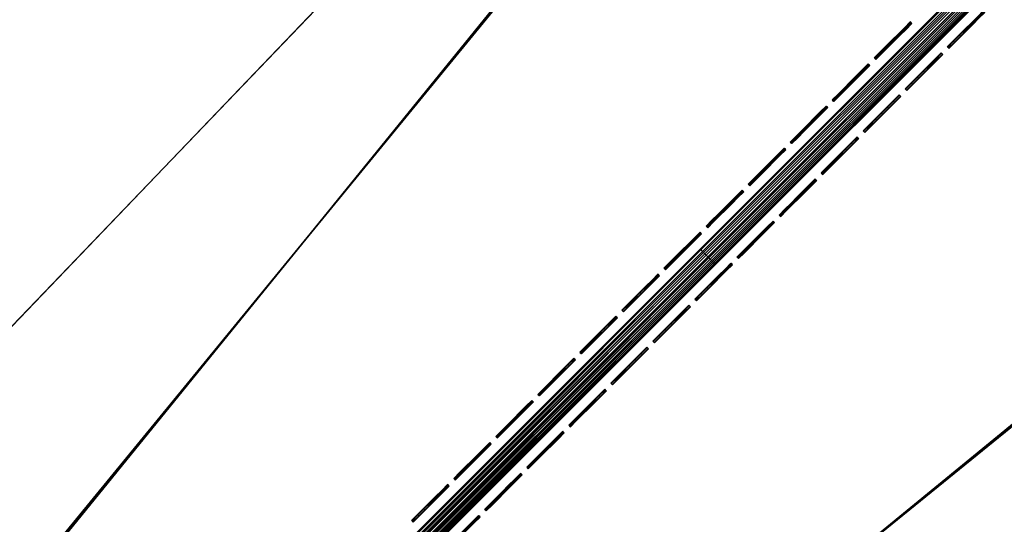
# Model space of a CAD drawing. Header units: inches. Extents: x 0 to 63.6, y -63.6 to 0.
# Tile 405 of 475: x 36 to 40.5, y -25.7 to -23.4. Entities that reach past the tile are written whole.
import ezdxf

# ---------------------------------------------------------------- set-up
doc = ezdxf.new("R2010")
doc.units = ezdxf.units.IN
doc.header["$LTSCALE"] = 0.03937
doc.header["$MEASUREMENT"] = 0
for name, color, linetype in [('A-FURN-3-ST', 151, 'Continuous'), ('A-FURN-3-ST-SEAM', 250, 'Continuous'), ('A-FURN-3-STITCH', 15, 'Continuous')]:
    doc.layers.add(name, color=color, linetype=linetype)

msp = doc.modelspace()

# ---------------------------------------------------------------- meshes
at = {"layer": 'A-FURN-3-ST'}
mesh = msp.add_polyface(dxfattribs=at)
corners = [(13.9787, -25.6395, 5), (13.9126, -25.8191, 5.0381), (12.3211, -25.0702, 5), (12.2629, -25.2525, 5.0381), (12.4992, -25.6536, 5.5), (12.1805, -25.5102, 5.3087), (13.8192, -26.0731, 5.3087), (13.8566, -25.9714, 5.1464), (12.2135, -25.407, 5.1464), (14.1775, -26.2475, 16.9), (12.4992, -25.6536, 16.9), (15.73, -25.9885, 17.9625), (15.8397, -25.7258, 18), (14.0856, -25.3429, 17.9625), (14.1839, -25.0757, 18), (12.4149, -24.7692, 17.9625), (12.5015, -24.498, 18), (12.3342, -25.0219, 17.8526), (13.9941, -25.5919, 17.8526), (15.6277, -26.2333, 17.8526), (12.2649, -25.2389, 17.6778), (13.9154, -25.8057, 17.6778), (12.1782, -25.5101, 17.1847), (13.8171, -26.0729, 17.1847), (13.8551, -25.9698, 17.45), (12.2117, -25.4054, 17.45), (25.0468, -31.0664, 18), (37.515, -13.6013, 18), (23.6135, -30.0129, 18), (35.7144, -12.3007, 18), (22.136, -29.0223, 18), (33.8688, -11.0648, 18), (31.9805, -9.8953, 18), (20.6169, -28.0967, 18), (30.0518, -8.7935, 18), (19.0593, -27.2377, 18), (28.0852, -7.761, 18), (17.4659, -26.4469, 18), (26.0832, -6.7989, 18), (24.0483, -5.9085, 18), (21.9831, -5.0909, 18), (19.8901, -4.3472, 18), (17.772, -3.6783, 18), (10.7957, -23.9936, 18), (15.6316, -3.085, 18), (29.9607, -7.4937, 5.5), (30.5611, -7.8617, 5.3087), (28.561, -6.8115, 5.3087), (28.3538, -7.2244, 5), (28.4396, -7.0534, 5.0381), (30.4312, -8.0991, 5.0381), (30.3394, -8.2669, 5), (30.5091, -7.9568, 5.1464), (28.5124, -6.9084, 5.1464), (30.1884, -8.5438, 17.9625), (28.2129, -7.5065, 17.9625), (30.5088, -7.9577, 17.45), (28.5122, -6.9094, 17.45), (28.4339, -7.0657, 17.6778), (30.425, -8.1111, 17.6778), (28.3318, -7.2693, 17.8526), (30.3157, -8.311, 17.8526), (37.8745, -13.121, 5), (24.6816, -31.5424, 5), (23.2694, -30.5044, 5), (36.0566, -11.8078, 5), (21.8136, -29.5284, 5), (34.1932, -10.5601, 5), (32.2866, -9.3793, 5), (20.3169, -28.6163, 5), (18.7822, -27.7699, 5), (17.2123, -26.9907, 5), (26.3325, -6.2531, 5), (15.6101, -26.2801, 5), (24.2779, -5.3542, 5), (22.1927, -4.5288, 5), (20.0796, -3.7779, 5), (17.9411, -3.1026, 5), (10.6404, -24.5731, 5), (15.7799, -2.5037, 5)]
mesh.append_faces([[corners[k] for k in face] for face in [(0, 1, 2), (2, 1, 3), (4, 5, 6), (7, 6, 5, 8), (1, 7, 8, 3), (4, 9, 10), (11, 12, 13), (13, 12, 14), (13, 14, 15), (15, 14, 16), (15, 17, 18, 13), (13, 18, 19, 11), (17, 20, 21, 18), (22, 10, 23), (24, 21, 20, 25), (23, 24, 25, 22), (26, 27, 28), (28, 29, 30), (30, 31, 32), (30, 32, 33), (33, 32, 34), (33, 34, 35), (35, 34, 36), (35, 36, 37), (37, 36, 38), (37, 38, 12), (12, 38, 39), (12, 39, 40), (12, 40, 14), (14, 40, 41), (14, 41, 16), (16, 41, 42), (16, 42, 43), (43, 42, 44), (45, 46, 47), (48, 49, 50), (48, 50, 51), (52, 50, 49, 53), (34, 54, 36), (36, 54, 55), (56, 57, 58, 59), (59, 58, 60, 61), (61, 60, 55, 54), (62, 63, 64), (65, 64, 66), (67, 66, 68), (68, 66, 69), (68, 69, 51), (51, 69, 70), (51, 70, 48), (48, 70, 71), (48, 71, 72), (72, 71, 73), (72, 73, 74), (74, 73, 75), (75, 73, 0), (75, 0, 76), (76, 0, 2), (76, 2, 77), (77, 2, 78), (77, 78, 79)]])
mesh = msp.add_polyface(dxfattribs=at)
corners = [(47.2494, -22.6677, 18), (45.7647, -21.0157, 18), (30.2851, -35.8696, 18), (29.0547, -34.5849, 18), (44.2222, -19.4174, 18), (42.6239, -17.875, 18), (27.77, -33.3546, 18), (40.9719, -16.3902, 18), (26.4332, -32.181, 18), (39.2682, -14.9651, 18), (25.0468, -31.0664, 18), (37.515, -13.6013, 18), (23.6135, -30.0129, 18), (35.7144, -12.3007, 18), (22.136, -29.0223, 18), (33.8688, -11.0648, 18), (42.5956, -16.3574, 5.5), (41.6674, -15.5877, 5.3087), (40.9281, -14.9068, 5.5), (39.9347, -14.1383, 5.3087), (39.2112, -13.515, 5.5), (38.1515, -12.7513, 5.3087), (37.447, -12.1836, 5.5), (41.5964, -15.6696, 5.1464), (39.8666, -14.2227, 5.1464), (38.0865, -12.8381, 5.1464), (36.0566, -11.8078, 5), (37.9893, -12.9679, 5.0381), (37.8745, -13.121, 5), (39.7648, -14.3489, 5.0381), (39.6447, -14.4979, 5), (41.4902, -15.7922, 5.0381), (41.3648, -15.9368, 5), (42.5956, -16.3574, 16.9), (40.9281, -14.9068, 16.9), (39.2112, -13.515, 16.9), (37.447, -12.1836, 16.9), (42.8179, -17.6666, 17.9625), (41.1584, -16.1751, 17.9625), (39.4469, -14.7434, 17.9625), (37.6857, -13.3735, 17.9625), (41.6678, -15.5873, 17.1847), (39.9351, -14.1379, 17.1847), (39.8661, -14.2234, 17.45), (41.5959, -15.6704, 17.45), (39.7564, -14.3596, 17.6778), (41.4814, -15.8025, 17.6778), (39.6134, -14.5369, 17.8526), (41.3322, -15.9746, 17.8526), (38.1519, -12.7509, 17.1847), (38.0861, -12.8389, 17.45), (37.9813, -12.9788, 17.6778), (37.8447, -13.1611, 17.8526), (36.0283, -11.8491, 17.8526), (35.8769, -12.0669, 17.9625), (49.1417, -23.9949, 5), (28.6305, -35.0091, 5), (47.7028, -22.2748, 5), (46.2038, -20.6068, 5), (44.6464, -18.9932, 5), (43.0328, -17.4358, 5), (27.3646, -33.7969, 5), (26.0475, -32.6406, 5), (24.6816, -31.5424, 5), (23.2694, -30.5044, 5), (21.8136, -29.5284, 5), (34.1932, -10.5601, 5)]
mesh.append_faces([[corners[k] for k in face] for face in [(0, 1, 2), (3, 1, 4), (3, 4, 5), (3, 5, 6), (6, 5, 7), (6, 7, 8), (8, 7, 9), (8, 9, 10), (10, 9, 11), (12, 11, 13), (14, 13, 15), (16, 17, 18), (18, 17, 19), (18, 19, 20), (20, 19, 21), (20, 21, 22), (17, 23, 24, 19), (19, 24, 25, 21), (26, 27, 28), (28, 27, 29), (28, 29, 30), (30, 29, 31), (30, 31, 32), (23, 31, 29, 24), (24, 29, 27, 25), (33, 18, 34), (34, 18, 20), (34, 20, 35), (35, 20, 22), (35, 22, 36), (7, 37, 38), (7, 38, 9), (9, 38, 39), (9, 39, 11), (11, 39, 40), (11, 40, 13), (33, 34, 41), (41, 34, 42), (41, 42, 43, 44), (44, 43, 45, 46), (46, 45, 47, 48), (48, 47, 39, 38), (34, 35, 42), (42, 35, 49), (42, 49, 50, 43), (43, 50, 51, 45), (45, 51, 52, 47), (47, 52, 40, 39), (35, 36, 49), (52, 53, 54, 40), (55, 56, 57), (57, 56, 58), (58, 56, 59), (59, 56, 60), (60, 61, 32), (32, 61, 62), (32, 62, 30), (30, 62, 63), (30, 63, 28), (28, 64, 26), (26, 65, 66)]])
mesh = msp.add_polyface(dxfattribs=at)
corners = [(34.1112, -41.826, 5), (33.95, -41.9291, 5.0381), (33.1353, -40.3702, 5), (32.9787, -40.4802, 5.0381), (32.0972, -38.9581, 5), (31.9455, -39.0747, 5.0381), (30.999, -37.5921, 5), (30.8525, -37.7152, 5.0381), (29.8427, -36.275, 5), (30.101, -37.3129, 5.5), (30.6453, -37.8893, 5.3087), (31.243, -38.6788, 5.5), (31.731, -39.2396, 5.3087), (32.323, -40.0941, 5.5), (32.7572, -40.6357, 5.3087), (33.339, -41.5562, 5.5), (33.7221, -42.0749, 5.3087), (33.8134, -42.0165, 5.1464), (32.8459, -40.5734, 5.1464), (31.8169, -39.1736, 5.1464), (30.7283, -37.8196, 5.1464), (34.2889, -43.062, 16.9), (33.339, -41.5562, 16.9), (32.323, -40.0941, 16.9), (31.243, -38.6788, 16.9), (30.101, -37.3129, 16.9), (34.3774, -41.657, 17.9625), (34.6173, -41.5036, 18), (33.3937, -40.1897, 17.9625), (33.6267, -40.0261, 18), (32.3475, -38.7663, 17.9625), (32.5732, -38.5928, 18), (31.2406, -37.3896, 17.9625), (31.4586, -37.2064, 18), (30.0752, -36.062, 17.9625), (30.2851, -35.8696, 18), (29.8797, -36.2413, 17.8526), (31.0375, -37.5603, 17.8526), (32.1372, -38.9281, 17.8526), (33.1766, -40.3422, 17.8526), (34.1539, -41.7999, 17.8526), (29.7118, -36.3953, 17.6778), (30.8631, -37.7068, 17.6778), (31.9566, -39.0669, 17.6778), (32.9902, -40.4731, 17.6778), (33.962, -41.9227, 17.6778), (30.6451, -37.89, 17.1847), (31.7309, -39.2405, 17.1847), (32.7572, -40.6367, 17.1847), (33.7221, -42.076, 17.1847), (33.8147, -42.0168, 17.45), (32.8471, -40.5736, 17.45), (31.818, -39.1735, 17.45), (30.7293, -37.8193, 17.45), (56.8407, -37.5564, 18), (45.7647, -21.0157, 18), (29.0547, -34.5849, 18), (58.2854, -39.3617, 5), (57.3865, -37.3071, 5), (56.4152, -35.2858, 5), (28.6305, -35.0091, 5), (43.0328, -17.4358, 5), (27.3646, -33.7969, 5)]
mesh.append_faces([[corners[k] for k in face] for face in [(0, 1, 2), (2, 1, 3), (2, 3, 4), (4, 3, 5), (4, 5, 6), (6, 5, 7), (6, 7, 8), (9, 10, 11), (11, 10, 12), (11, 12, 13), (13, 12, 14), (13, 14, 15), (15, 14, 16), (17, 16, 14, 18), (18, 14, 12, 19), (19, 12, 10, 20), (1, 17, 18, 3), (3, 18, 19, 5), (5, 19, 20, 7), (15, 21, 22), (15, 22, 13), (13, 22, 23), (13, 23, 11), (11, 23, 24), (11, 24, 9), (9, 24, 25), (26, 27, 28), (28, 27, 29), (28, 29, 30), (30, 29, 31), (30, 31, 32), (32, 31, 33), (32, 33, 34), (34, 33, 35), (34, 36, 37, 32), (32, 37, 38, 30), (30, 38, 39, 28), (28, 39, 40, 26), (36, 41, 42, 37), (37, 42, 43, 38), (38, 43, 44, 39), (39, 44, 45, 40), (46, 25, 24), (46, 24, 47), (47, 24, 23), (47, 23, 48), (48, 23, 22), (48, 22, 49), (50, 45, 44, 51), (51, 44, 43, 52), (52, 43, 42, 53), (49, 50, 51, 48), (48, 51, 52, 47), (47, 52, 53, 46), (31, 54, 33), (33, 54, 35), (35, 55, 56), (57, 4, 6), (58, 6, 8), (59, 8, 60), (61, 60, 62)]])
mesh = msp.add_polyface(dxfattribs=at)
corners = [(30.2851, -35.8696, 18), (48.6745, -24.3714, 18), (47.2494, -22.6677, 18), (52.7253, -28.0019, 5.5), (53.468, -29.1964, 5.3087), (52.2111, -27.3193, 5.3087), (51.456, -26.1926, 5.5), (50.8883, -25.4881, 5.3087), (50.1247, -24.4284, 5.5), (49.5013, -23.705, 5.3087), (48.7328, -22.7115, 5.5), (48.0519, -21.9722, 5.3087), (53.3768, -29.2551, 5.1464), (52.1221, -27.3812, 5.1464), (50.8015, -25.5531, 5.1464), (49.4169, -23.773, 5.1464), (47.97, -22.0432, 5.1464), (47.7028, -22.2748, 5), (47.8474, -22.1494, 5.0381), (49.1417, -23.9949, 5), (49.2907, -23.8748, 5.0381), (50.5186, -25.7651, 5), (50.6717, -25.6503, 5.0381), (51.8318, -27.583, 5), (51.9889, -27.4738, 5.0381), (53.0795, -29.4464, 5), (53.2404, -29.3429, 5.0381), (52.7253, -28.0019, 16.9), (51.456, -26.1926, 16.9), (50.1247, -24.4284, 16.9), (48.7328, -22.7115, 16.9), (47.2822, -21.044, 5.5), (52.5748, -29.7708, 18), (51.5727, -27.7627, 17.9625), (51.3389, -27.9252, 18), (50.2661, -25.9539, 17.9625), (50.0383, -26.1246, 18), (48.8962, -24.1927, 17.9625), (47.4645, -22.4812, 17.9625), (45.973, -20.8217, 17.9625), (53.4684, -29.196, 17.1847), (52.2115, -27.319, 17.1847), (52.1212, -27.3816, 17.45), (53.3759, -29.2554, 17.45), (51.9776, -27.4813, 17.6778), (53.2289, -29.35, 17.6778), (51.7906, -27.6113, 17.8526), (53.0373, -29.4732, 17.8526), (50.8887, -25.4877, 17.1847), (50.8007, -25.5535, 17.45), (50.6608, -25.6583, 17.6778), (50.4785, -25.7949, 17.8526), (49.5017, -23.7046, 17.1847), (49.4162, -23.7735, 17.45), (49.2801, -23.8832, 17.6778), (49.1027, -24.0262, 17.8526), (48.0523, -21.9718, 17.1847), (47.9693, -22.0438, 17.45), (47.8371, -22.1582, 17.6778), (47.665, -22.3075, 17.8526), (28.6305, -35.0091, 5)]
mesh.append_faces([[corners[k] for k in face] for face in [(0, 1, 2), (3, 4, 5), (3, 5, 6), (6, 5, 7), (6, 7, 8), (8, 7, 9), (8, 9, 10), (10, 9, 11), (4, 12, 13, 5), (5, 13, 14, 7), (7, 14, 15, 9), (9, 15, 16, 11), (17, 18, 19), (19, 18, 20), (19, 20, 21), (21, 20, 22), (21, 22, 23), (23, 22, 24), (23, 24, 25), (12, 26, 24, 13), (13, 24, 22, 14), (14, 22, 20, 15), (15, 20, 18, 16), (27, 3, 6), (27, 6, 28), (28, 6, 8), (28, 8, 29), (29, 8, 10), (29, 10, 30), (30, 10, 31), (32, 33, 34), (34, 33, 35), (34, 35, 36), (36, 35, 37), (36, 37, 1), (1, 37, 38), (1, 38, 2), (2, 38, 39), (40, 27, 41), (40, 41, 42, 43), (43, 42, 44, 45), (45, 44, 46, 47), (27, 28, 41), (41, 28, 48), (41, 48, 49, 42), (42, 49, 50, 44), (44, 50, 51, 46), (46, 51, 35, 33), (28, 29, 48), (48, 29, 52), (48, 52, 53, 49), (49, 53, 54, 50), (50, 54, 55, 51), (51, 55, 37, 35), (29, 30, 52), (52, 30, 56), (52, 56, 57, 53), (53, 57, 58, 54), (54, 58, 59, 55), (55, 59, 38, 37), (21, 60, 19)]])
mesh = msp.add_polyface(dxfattribs=at)
corners = [(34.6173, -41.5036, 18), (58.5487, -41.6565, 18), (33.6267, -40.0261, 18), (57.7311, -39.5913, 18), (32.5732, -38.5928, 18), (56.8407, -37.5564, 18), (30.2851, -35.8696, 18), (55.8786, -35.5544, 18), (54.8461, -33.5878, 18), (53.7443, -31.6591, 18), (52.5748, -29.7708, 18), (51.3389, -27.9252, 18), (50.0383, -26.1246, 18), (48.6745, -24.3714, 18), (56.1459, -33.6789, 5.5), (55.7779, -33.0785, 5.3087), (55.0716, -31.7474, 5.5), (54.6574, -31.117, 5.3087), (53.931, -29.8543, 5.5), (53.468, -29.1964, 5.3087), (52.7253, -28.0019, 5.5), (55.6828, -33.1305, 5.1464), (54.5642, -31.1723, 5.1464), (53.3768, -29.2551, 5.1464), (53.0795, -29.4464, 5), (51.9889, -27.4738, 5.0381), (53.2404, -29.3429, 5.0381), (54.2603, -31.353, 5), (54.4248, -31.2552, 5.0381), (55.3727, -33.3003, 5), (55.5405, -33.2084, 5.0381), (56.1459, -33.6789, 16.9), (55.0716, -31.7474, 16.9), (53.931, -29.8543, 16.9), (52.7253, -28.0019, 16.9), (56.1331, -35.4267, 17.9625), (55.0959, -33.4512, 17.9625), (53.9891, -31.5137, 17.9625), (52.8142, -29.6168, 17.9625), (51.5727, -27.7627, 17.9625), (56.3703, -35.3078, 17.8526), (55.3286, -33.3239, 17.8526), (55.7784, -33.0781, 17.1847), (54.6579, -31.1166, 17.1847), (54.5633, -31.1726, 17.45), (55.6819, -33.1308, 17.45), (54.413, -31.2619, 17.6778), (55.5285, -33.2146, 17.6778), (54.2172, -31.3782, 17.8526), (53.4684, -29.196, 17.1847), (53.3759, -29.2554, 17.45), (53.2289, -29.35, 17.6778), (53.0373, -29.4732, 17.8526), (51.7906, -27.6113, 17.8526), (59.1108, -41.4469, 5), (33.1353, -40.3702, 5), (58.2854, -39.3617, 5), (32.0972, -38.9581, 5), (30.999, -37.5921, 5), (57.3865, -37.3071, 5), (29.8427, -36.275, 5), (56.4152, -35.2858, 5), (28.6305, -35.0091, 5), (51.8318, -27.583, 5), (50.5186, -25.7651, 5)]
mesh.append_faces([[corners[k] for k in face] for face in [(0, 1, 2), (2, 1, 3), (2, 3, 4), (4, 3, 5), (6, 5, 7), (6, 7, 8), (8, 9, 6), (6, 9, 10), (6, 10, 11), (11, 12, 6), (6, 12, 13), (14, 15, 16), (16, 15, 17), (16, 17, 18), (18, 17, 19), (18, 19, 20), (15, 21, 22, 17), (17, 22, 23, 19), (24, 25, 26), (24, 26, 27), (27, 26, 28), (27, 28, 29), (29, 28, 30), (21, 30, 28, 22), (22, 28, 26, 23), (31, 16, 32), (32, 16, 18), (32, 18, 33), (33, 18, 20), (33, 20, 34), (7, 35, 36), (7, 36, 8), (8, 36, 37), (8, 37, 9), (9, 37, 38), (9, 38, 10), (10, 38, 39), (40, 41, 36, 35), (31, 32, 42), (42, 32, 43), (42, 43, 44, 45), (45, 44, 46, 47), (47, 46, 48, 41), (41, 48, 37, 36), (32, 33, 43), (43, 33, 49), (43, 49, 50, 44), (44, 50, 51, 46), (46, 51, 52, 48), (48, 52, 38, 37), (33, 34, 49), (52, 53, 39, 38), (54, 55, 56), (56, 55, 57), (56, 58, 59), (59, 60, 61), (61, 62, 29), (29, 62, 27), (27, 62, 24), (24, 62, 63), (63, 62, 64)]])
at = {"layer": 'A-FURN-3-ST-SEAM'}
mesh = msp.add_polyface(dxfattribs=at)
corners = [(39.2086, -24.5017, 18), (31.1875, -32.5229, 18), (39.2062, -24.4993, 17.9826), (31.1848, -32.5202, 17.9809), (39.1995, -24.4927, 17.9675), (31.1771, -32.5125, 17.9646), (39.1898, -24.4829, 17.9563), (31.1656, -32.501, 17.9538), (39.178, -24.4711, 17.9505), (31.1521, -32.4875, 17.95), (39.1655, -24.4586, 17.9515), (31.1386, -32.4739, 17.9538), (39.154, -24.4472, 17.9588), (31.1271, -32.4625, 17.9647), (39.1392, -24.4323, 17.9868), (39.1415, -24.4346, 18.0217), (31.1271, -32.4625, 18.0354), (39.1489, -24.442, 18.0362), (31.1386, -32.474, 18.0462), (39.1594, -24.4525, 18.0459), (31.1521, -32.4875, 18.05), (39.1842, -24.4773, 18.0472), (31.1656, -32.501, 18.0462), (39.1953, -24.4885, 18.039), (31.1771, -32.5125, 18.0354), (39.2036, -24.4967, 18.0255), (31.1848, -32.5202, 18.0191), (41.7366, -21.9737, 18), (44.2596, -19.4407, 18.0255), (41.7316, -21.9687, 18.0255), (41.7233, -21.9605, 18.039), (41.7122, -21.9493, 18.0472), (41.6695, -21.9066, 18.0217), (41.6661, -21.9032, 18.0045), (39.1381, -24.4312, 18.0045), (41.6672, -21.9043, 17.9868), (41.706, -21.9431, 17.9505), (41.7178, -21.9549, 17.9563), (41.7275, -21.9647, 17.9675), (41.7342, -21.9713, 17.9826), (44.2646, -19.4457, 18), (41.6874, -21.9245, 18.0459), (41.6769, -21.914, 18.0362), (41.682, -21.9192, 17.9588), (41.6935, -21.9306, 17.9515), (44.2555, -19.4366, 17.9675), (44.2622, -19.4433, 17.9826)]
mesh.append_faces([[corners[k] for k in face] for face in [(0, 1, 2), (2, 3, 4), (4, 5, 6), (6, 7, 8), (8, 9, 10), (10, 11, 12), (12, 13, 14), (15, 16, 17), (17, 18, 19), (19, 20, 21), (21, 22, 23), (23, 24, 25), (25, 26, 0), (27, 28, 29), (27, 29, 0), (0, 29, 25), (29, 30, 23, 25), (30, 31, 21, 23), (32, 33, 34, 15), (33, 35, 14, 34), (36, 37, 6, 8), (37, 38, 4, 6), (39, 40, 27), (39, 27, 2), (2, 27, 0), (19, 21, 31, 41), (32, 15, 17, 42), (42, 17, 19, 41), (12, 14, 35, 43), (36, 8, 10, 44), (44, 10, 12, 43), (39, 2, 4, 38), (45, 46, 39, 38)]])
mesh = msp.add_polyface(dxfattribs=at)
corners = [(0.1, -23.5496, 5.5003), (0.0965, -23.5235, 16.9008), (0.1, -23.5408, 16.9008), (0.0051, -23.5452, 17.0869), (0.0003, -23.5283, 17.0837), (0.0003, -23.5454, 16.9008), (0.0051, -23.5625, 16.9008), (0.003, -23.5667, 5.5003), (0.003, -23.5325, 5.5003), (0.0155, -23.577, 16.9008), (0.025, -23.5929, 5.5003), (0.0304, -23.5867, 16.9008), (0.0587, -23.5989, 5.5003), (0.0655, -23.588, 16.9008), (0.0812, -23.5798, 16.9008), (0.0812, -23.5622, 17.0901), (0.0655, -23.5702, 17.0915), (0.0812, -23.5067, 17.283), (0.0655, -23.5142, 17.286), (0.0883, -23.5818, 5.5003), (0.0929, -23.5664, 16.9008), (0.0929, -23.5489, 17.0876), (0.1, -23.5239, 17.0828), (0.0304, -23.513, 17.2856), (0.0304, -23.5689, 17.0913), (0.0155, -23.504, 17.282), (0.0155, -23.5594, 17.0895), (0.0883, -23.5175, 5.5003), (0.0587, -23.5004, 5.5003), (0.025, -23.5063, 5.5003), (40.0732, -63.5467, 16.9008), (40.0579, -63.5513, 5.5003), (40.0598, -63.5584, 16.9008), (40.0408, -63.5809, 5.5003), (40.0516, -63.5741, 16.9008), (40.0529, -63.6092, 16.9008), (40.0467, -63.6146, 5.5003), (40.0626, -63.6241, 16.9008), (40.0729, -63.6366, 5.5003), (40.0707, -63.6092, 17.0913), (40.0694, -63.5741, 17.0915)]
mesh.append_faces([[corners[k] for k in face] for face in [(0, 1, 2), (3, 4, 5, 6), (6, 5, 7), (7, 5, 8), (6, 7, 9), (9, 7, 10), (9, 10, 11), (11, 10, 12), (11, 12, 13), (13, 12, 14), (13, 14, 15, 16), (16, 15, 17, 18), (12, 19, 14), (14, 19, 20), (14, 20, 21, 15), (19, 0, 20), (20, 0, 2), (20, 2, 21), (21, 2, 22), (18, 23, 24, 16), (16, 24, 11, 13), (23, 25, 26, 24), (24, 26, 9, 11), (26, 3, 6, 9), (30, 31, 32), (31, 33, 32), (32, 33, 34), (34, 33, 35), (35, 33, 36), (35, 36, 37), (37, 36, 38), (39, 40, 34, 35)]])
mesh.append_faces([[corners[k] for k in face] for face in [(8, 10, 7)]], dxfattribs={"vtx0": -1})
mesh.append_faces([[corners[k] for k in face] for face in [(28, 12, 29), (29, 10, 8)]], dxfattribs={"vtx0": -1, "vtx1": -1})
mesh.append_faces([[corners[k] for k in face] for face in [(28, 19, 12), (29, 12, 10)]], dxfattribs={"vtx0": -1, "vtx2": -1})
mesh.append_faces([[corners[k] for k in face] for face in [(0, 19, 27)]], dxfattribs={"vtx1": -1})
mesh = msp.add_polyface(dxfattribs=at)
corners = [(31.1848, -32.5202, 18.0191), (31.1194, -32.4548, 17.9809), (31.1875, -32.5229, 18), (31.1271, -32.4625, 17.9647), (31.1386, -32.4739, 17.9538), (31.1771, -32.5125, 18.0354), (31.1656, -32.501, 18.0462), (31.1521, -32.4875, 18.05), (31.1386, -32.474, 18.0462), (31.1271, -32.4625, 18.0354), (31.1195, -32.4548, 18.0192), (31.1168, -32.4521, 18), (31.1521, -32.4875, 17.95), (31.1656, -32.501, 17.9538), (31.1771, -32.5125, 17.9646), (31.1848, -32.5202, 17.9809), (39.2062, -24.4993, 17.9826), (39.1995, -24.4927, 17.9675), (39.1898, -24.4829, 17.9563), (39.178, -24.4711, 17.9505), (39.1655, -24.4586, 17.9515), (39.154, -24.4472, 17.9588), (39.1392, -24.4323, 17.9868), (39.1381, -24.4312, 18.0045), (39.1415, -24.4346, 18.0217), (39.1489, -24.442, 18.0362), (39.1594, -24.4525, 18.0459), (39.1842, -24.4773, 18.0472), (39.1953, -24.4885, 18.039), (39.2036, -24.4967, 18.0255), (39.2086, -24.5017, 18)]
mesh.append_faces([[corners[k] for k in face] for face in [(16, 2, 15), (17, 15, 14), (18, 14, 13), (19, 13, 12), (20, 12, 4), (21, 4, 3), (22, 3, 1), (22, 1, 11), (22, 11, 23), (23, 11, 10), (23, 10, 24), (24, 10, 9), (25, 9, 8), (26, 8, 7), (27, 7, 6), (28, 6, 5), (29, 5, 0), (30, 0, 2)]])
mesh.append_faces([[corners[k] for k in face] for face in [(0, 1, 2)]], dxfattribs={"vtx0": -1, "vtx1": -1})
mesh.append_faces([[corners[k] for k in face] for face in [(2, 1, 3), (2, 3, 4), (1, 5, 6), (1, 6, 7), (1, 8, 9), (1, 9, 10), (2, 12, 13), (2, 13, 14)]], dxfattribs={"vtx0": -1, "vtx2": -1})
mesh.append_faces([[corners[k] for k in face] for face in [(0, 5, 1), (7, 8, 1), (4, 12, 2)]], dxfattribs={"vtx1": -1, "vtx2": -1})
mesh.append_faces([[corners[k] for k in face] for face in [(10, 11, 1), (14, 15, 2)]], dxfattribs={"vtx2": -1})
at = {"layer": 'A-FURN-3-STITCH'}
mesh = msp.add_polymesh((7, 4), dxfattribs=at)
for k, corner in enumerate([(40.4381, -23.3507, 18.0001), (40.4362, -23.3489, 18), (40.4325, -23.3452, 18), (40.4307, -23.3433, 18.0001), (40.4109, -23.3778, 18.0077), (40.4091, -23.376, 18.0122), (40.4054, -23.3723, 18.0122), (40.4036, -23.3705, 18.0077), (40.3835, -23.4053, 18.0123), (40.3816, -23.4034, 18.0168), (40.378, -23.3998, 18.0168), (40.3761, -23.3979, 18.0123), (40.3559, -23.4329, 18.0138), (40.354, -23.4311, 18.0183), (40.3503, -23.4274, 18.0183), (40.3485, -23.4256, 18.0138), (40.3282, -23.4605, 18.0123), (40.3264, -23.4587, 18.0168), (40.3227, -23.455, 18.0168), (40.3209, -23.4532, 18.0123), (40.3008, -23.488, 18.0077), (40.2989, -23.4862, 18.0122), (40.2953, -23.4825, 18.0122), (40.2934, -23.4806, 18.0077), (40.2737, -23.5151, 18.0001), (40.2718, -23.5133, 18.0001), (40.2681, -23.5096, 18.0001), (40.2663, -23.5078, 18.0001)]):
    mesh.set_mesh_vertex(divmod(k, 4), corner)
mesh = msp.add_polymesh((7, 4), dxfattribs=at)
for k, corner in enumerate([(40.1049, -23.4015, 18.0001), (40.103, -23.3997, 18), (40.0993, -23.396, 18), (40.0975, -23.3942, 18.0001), (40.0778, -23.4286, 18.0077), (40.0759, -23.4268, 18.0122), (40.0722, -23.4231, 18.0122), (40.0704, -23.4213, 18.0077), (40.0503, -23.4561, 18.0123), (40.0485, -23.4543, 18.0168), (40.0448, -23.4506, 18.0168), (40.0429, -23.4487, 18.0123), (40.0227, -23.4837, 18.0138), (40.0208, -23.4819, 18.0183), (40.0171, -23.4782, 18.0183), (40.0153, -23.4764, 18.0138), (39.995, -23.5113, 18.0123), (39.9932, -23.5095, 18.0168), (39.9895, -23.5058, 18.0168), (39.9877, -23.504, 18.0123), (39.9676, -23.5388, 18.0077), (39.9657, -23.537, 18.0122), (39.9621, -23.5333, 18.0122), (39.9602, -23.5314, 18.0077), (39.9405, -23.5659, 18.0001), (39.9386, -23.5641, 18.0001), (39.9349, -23.5604, 18.0001), (39.9331, -23.5586, 18.0001)]):
    mesh.set_mesh_vertex(divmod(k, 4), corner)
mesh = msp.add_polymesh((7, 4), dxfattribs=at)
for k, corner in enumerate([(40.2461, -23.5427, 18.0001), (40.2442, -23.5409, 18), (40.2405, -23.5372, 18), (40.2387, -23.5353, 18.0001), (40.2189, -23.5698, 18.0077), (40.2171, -23.568, 18.0122), (40.2134, -23.5643, 18.0122), (40.2116, -23.5625, 18.0077), (40.1915, -23.5973, 18.0123), (40.1896, -23.5954, 18.0168), (40.186, -23.5918, 18.0168), (40.1841, -23.5899, 18.0123), (40.1639, -23.6249, 18.0138), (40.162, -23.6231, 18.0183), (40.1583, -23.6194, 18.0183), (40.1565, -23.6176, 18.0138), (40.1362, -23.6525, 18.0123), (40.1344, -23.6507, 18.0168), (40.1307, -23.647, 18.0168), (40.1289, -23.6452, 18.0123), (40.1088, -23.68, 18.0077), (40.1069, -23.6782, 18.0122), (40.1033, -23.6745, 18.0122), (40.1014, -23.6726, 18.0077), (40.0817, -23.7071, 18.0001), (40.0798, -23.7053, 18.0001), (40.0761, -23.7016, 18.0001), (40.0743, -23.6998, 18.0001)]):
    mesh.set_mesh_vertex(divmod(k, 4), corner)
mesh = msp.add_polymesh((7, 4), dxfattribs=at)
for k, corner in enumerate([(39.9129, -23.5935, 18.0001), (39.911, -23.5917, 18), (39.9073, -23.588, 18), (39.9055, -23.5862, 18.0001), (39.8858, -23.6206, 18.0077), (39.8839, -23.6188, 18.0122), (39.8802, -23.6151, 18.0122), (39.8784, -23.6133, 18.0077), (39.8583, -23.6481, 18.0123), (39.8565, -23.6463, 18.0168), (39.8528, -23.6426, 18.0168), (39.8509, -23.6407, 18.0123), (39.8307, -23.6757, 18.0138), (39.8288, -23.6739, 18.0183), (39.8251, -23.6702, 18.0183), (39.8233, -23.6684, 18.0138), (39.803, -23.7033, 18.0123), (39.8012, -23.7015, 18.0168), (39.7975, -23.6978, 18.0168), (39.7957, -23.696, 18.0123), (39.7756, -23.7308, 18.0077), (39.7737, -23.729, 18.0122), (39.7701, -23.7253, 18.0122), (39.7682, -23.7234, 18.0077), (39.7485, -23.7579, 18.0001), (39.7466, -23.7561, 18.0001), (39.7429, -23.7524, 18.0001), (39.7411, -23.7506, 18.0001)]):
    mesh.set_mesh_vertex(divmod(k, 4), corner)
mesh = msp.add_polymesh((7, 4), dxfattribs=at)
for k, corner in enumerate([(40.0541, -23.7347, 18.0001), (40.0522, -23.7329, 18), (40.0485, -23.7292, 18), (40.0467, -23.7273, 18.0001), (40.0269, -23.7618, 18.0077), (40.0251, -23.76, 18.0122), (40.0214, -23.7563, 18.0122), (40.0196, -23.7545, 18.0077), (39.9995, -23.7893, 18.0123), (39.9976, -23.7874, 18.0168), (39.994, -23.7838, 18.0168), (39.9921, -23.7819, 18.0123), (39.9719, -23.8169, 18.0138), (39.97, -23.8151, 18.0183), (39.9663, -23.8114, 18.0183), (39.9645, -23.8096, 18.0138), (39.9442, -23.8445, 18.0123), (39.9424, -23.8427, 18.0168), (39.9387, -23.839, 18.0168), (39.9369, -23.8372, 18.0123), (39.9168, -23.872, 18.0077), (39.9149, -23.8702, 18.0122), (39.9113, -23.8665, 18.0122), (39.9094, -23.8646, 18.0077), (39.8897, -23.8991, 18.0001), (39.8878, -23.8973, 18.0001), (39.8841, -23.8936, 18.0001), (39.8823, -23.8918, 18.0001)]):
    mesh.set_mesh_vertex(divmod(k, 4), corner)
mesh = msp.add_polymesh((7, 4), dxfattribs=at)
for k, corner in enumerate([(39.7209, -23.7855, 18.0001), (39.719, -23.7837, 18), (39.7153, -23.78, 18), (39.7135, -23.7782, 18.0001), (39.6937, -23.8126, 18.0077), (39.6919, -23.8108, 18.0122), (39.6882, -23.8071, 18.0122), (39.6864, -23.8053, 18.0077), (39.6663, -23.8401, 18.0123), (39.6645, -23.8383, 18.0168), (39.6608, -23.8346, 18.0168), (39.6589, -23.8327, 18.0123), (39.6387, -23.8677, 18.0138), (39.6368, -23.8659, 18.0183), (39.6331, -23.8622, 18.0183), (39.6313, -23.8604, 18.0138), (39.611, -23.8953, 18.0123), (39.6092, -23.8935, 18.0168), (39.6055, -23.8898, 18.0168), (39.6037, -23.888, 18.0123), (39.5836, -23.9228, 18.0077), (39.5817, -23.921, 18.0122), (39.5781, -23.9173, 18.0122), (39.5762, -23.9154, 18.0077), (39.5565, -23.9499, 18.0001), (39.5546, -23.9481, 18.0001), (39.5509, -23.9444, 18.0001), (39.5491, -23.9426, 18.0001)]):
    mesh.set_mesh_vertex(divmod(k, 4), corner)
mesh = msp.add_polymesh((7, 4), dxfattribs=at)
for k, corner in enumerate([(39.8621, -23.9267, 18.0001), (39.8602, -23.9249, 18), (39.8565, -23.9212, 18), (39.8547, -23.9193, 18.0001), (39.8349, -23.9538, 18.0077), (39.8331, -23.952, 18.0122), (39.8294, -23.9483, 18.0122), (39.8276, -23.9465, 18.0077), (39.8075, -23.9813, 18.0123), (39.8056, -23.9794, 18.0168), (39.802, -23.9758, 18.0168), (39.8001, -23.9739, 18.0123), (39.7799, -24.0089, 18.0138), (39.778, -24.0071, 18.0183), (39.7743, -24.0034, 18.0183), (39.7725, -24.0016, 18.0138), (39.7522, -24.0365, 18.0123), (39.7504, -24.0347, 18.0168), (39.7467, -24.031, 18.0168), (39.7449, -24.0292, 18.0123), (39.7248, -24.064, 18.0077), (39.7229, -24.0622, 18.0122), (39.7193, -24.0585, 18.0122), (39.7174, -24.0566, 18.0077), (39.6977, -24.0911, 18.0001), (39.6958, -24.0893, 18.0001), (39.6921, -24.0856, 18.0001), (39.6903, -24.0838, 18.0001)]):
    mesh.set_mesh_vertex(divmod(k, 4), corner)
mesh = msp.add_polymesh((7, 4), dxfattribs=at)
for k, corner in enumerate([(39.5289, -23.9775, 18.0001), (39.527, -23.9757, 18), (39.5233, -23.972, 18), (39.5215, -23.9702, 18.0001), (39.5017, -24.0046, 18.0077), (39.4999, -24.0028, 18.0122), (39.4962, -23.9991, 18.0122), (39.4944, -23.9973, 18.0077), (39.4743, -24.0321, 18.0123), (39.4725, -24.0303, 18.0168), (39.4688, -24.0266, 18.0168), (39.4669, -24.0247, 18.0123), (39.4467, -24.0597, 18.0138), (39.4448, -24.0579, 18.0183), (39.4411, -24.0542, 18.0183), (39.4393, -24.0524, 18.0138), (39.419, -24.0874, 18.0123), (39.4172, -24.0855, 18.0168), (39.4135, -24.0818, 18.0168), (39.4117, -24.08, 18.0123), (39.3916, -24.1148, 18.0077), (39.3897, -24.113, 18.0122), (39.3861, -24.1093, 18.0122), (39.3842, -24.1074, 18.0077), (39.3645, -24.1419, 18.0001), (39.3626, -24.1401, 18.0001), (39.3589, -24.1364, 18.0001), (39.3571, -24.1346, 18.0001)]):
    mesh.set_mesh_vertex(divmod(k, 4), corner)
mesh = msp.add_polymesh((7, 4), dxfattribs=at)
for k, corner in enumerate([(39.6701, -24.1187, 18.0001), (39.6682, -24.1169, 18), (39.6645, -24.1132, 18), (39.6627, -24.1113, 18.0001), (39.6429, -24.1458, 18.0077), (39.6411, -24.144, 18.0122), (39.6374, -24.1403, 18.0122), (39.6356, -24.1385, 18.0077), (39.6155, -24.1733, 18.0123), (39.6136, -24.1714, 18.0168), (39.61, -24.1678, 18.0168), (39.6081, -24.1659, 18.0123), (39.5879, -24.2009, 18.0138), (39.586, -24.1991, 18.0183), (39.5823, -24.1954, 18.0183), (39.5805, -24.1936, 18.0138), (39.5602, -24.2285, 18.0123), (39.5584, -24.2267, 18.0168), (39.5547, -24.223, 18.0168), (39.5529, -24.2212, 18.0123), (39.5328, -24.256, 18.0077), (39.5309, -24.2542, 18.0122), (39.5272, -24.2505, 18.0122), (39.5254, -24.2486, 18.0077), (39.5057, -24.2831, 18.0001), (39.5038, -24.2813, 18.0001), (39.5001, -24.2776, 18.0001), (39.4983, -24.2758, 18.0001)]):
    mesh.set_mesh_vertex(divmod(k, 4), corner)
mesh = msp.add_polymesh((7, 4), dxfattribs=at)
for k, corner in enumerate([(39.3369, -24.1695, 18.0001), (39.335, -24.1677, 18), (39.3313, -24.164, 18), (39.3295, -24.1622, 18.0001), (39.3097, -24.1966, 18.0077), (39.3079, -24.1948, 18.0122), (39.3042, -24.1911, 18.0122), (39.3024, -24.1893, 18.0077), (39.2823, -24.2241, 18.0123), (39.2804, -24.2223, 18.0168), (39.2768, -24.2186, 18.0168), (39.2749, -24.2167, 18.0123), (39.2547, -24.2517, 18.0138), (39.2528, -24.2499, 18.0183), (39.2491, -24.2462, 18.0183), (39.2473, -24.2444, 18.0138), (39.227, -24.2794, 18.0123), (39.2252, -24.2775, 18.0168), (39.2215, -24.2738, 18.0168), (39.2197, -24.272, 18.0123), (39.1996, -24.3068, 18.0077), (39.1977, -24.305, 18.0122), (39.1941, -24.3013, 18.0122), (39.1922, -24.2994, 18.0077), (39.1725, -24.3339, 18.0001), (39.1706, -24.3321, 18.0001), (39.1669, -24.3284, 18.0001), (39.1651, -24.3266, 18.0001)]):
    mesh.set_mesh_vertex(divmod(k, 4), corner)
mesh = msp.add_polymesh((7, 4), dxfattribs=at)
for k, corner in enumerate([(39.4781, -24.3107, 18.0001), (39.4762, -24.3089, 18), (39.4725, -24.3052, 18), (39.4707, -24.3033, 18.0001), (39.4509, -24.3378, 18.0077), (39.4491, -24.336, 18.0122), (39.4454, -24.3323, 18.0122), (39.4436, -24.3305, 18.0077), (39.4235, -24.3653, 18.0123), (39.4216, -24.3634, 18.0168), (39.418, -24.3598, 18.0168), (39.4161, -24.3579, 18.0123), (39.3959, -24.3929, 18.0138), (39.394, -24.3911, 18.0183), (39.3903, -24.3874, 18.0183), (39.3885, -24.3856, 18.0138), (39.3682, -24.4205, 18.0123), (39.3664, -24.4187, 18.0168), (39.3627, -24.415, 18.0168), (39.3609, -24.4132, 18.0123), (39.3408, -24.448, 18.0077), (39.3389, -24.4462, 18.0122), (39.3352, -24.4425, 18.0122), (39.3334, -24.4406, 18.0077), (39.3137, -24.4751, 18.0001), (39.3118, -24.4733, 18.0001), (39.3081, -24.4696, 18.0001), (39.3063, -24.4678, 18.0001)]):
    mesh.set_mesh_vertex(divmod(k, 4), corner)
mesh = msp.add_polymesh((7, 4), dxfattribs=at)
for k, corner in enumerate([(39.1449, -24.3615, 18.0001), (39.143, -24.3597, 18), (39.1393, -24.356, 18), (39.1375, -24.3542, 18.0001), (39.1177, -24.3886, 18.0077), (39.1159, -24.3868, 18.0122), (39.1122, -24.3831, 18.0122), (39.1104, -24.3813, 18.0077), (39.0903, -24.4161, 18.0123), (39.0884, -24.4143, 18.0168), (39.0848, -24.4106, 18.0168), (39.0829, -24.4087, 18.0123), (39.0627, -24.4437, 18.0138), (39.0608, -24.4419, 18.0183), (39.0571, -24.4382, 18.0183), (39.0553, -24.4364, 18.0138), (39.035, -24.4714, 18.0123), (39.0332, -24.4695, 18.0168), (39.0295, -24.4658, 18.0168), (39.0277, -24.464, 18.0123), (39.0076, -24.4988, 18.0077), (39.0057, -24.497, 18.0122), (39.0021, -24.4933, 18.0122), (39.0002, -24.4914, 18.0077), (38.9805, -24.5259, 18.0001), (38.9786, -24.5241, 18.0001), (38.9749, -24.5204, 18.0001), (38.9731, -24.5186, 18.0001)]):
    mesh.set_mesh_vertex(divmod(k, 4), corner)
mesh = msp.add_polymesh((7, 4), dxfattribs=at)
for k, corner in enumerate([(39.2861, -24.5027, 18.0001), (39.2842, -24.5009, 18), (39.2805, -24.4972, 18), (39.2787, -24.4953, 18.0001), (39.2589, -24.5298, 18.0077), (39.2571, -24.528, 18.0122), (39.2534, -24.5243, 18.0122), (39.2516, -24.5225, 18.0077), (39.2315, -24.5573, 18.0123), (39.2296, -24.5554, 18.0168), (39.226, -24.5518, 18.0168), (39.2241, -24.5499, 18.0123), (39.2039, -24.5849, 18.0138), (39.202, -24.5831, 18.0183), (39.1983, -24.5794, 18.0183), (39.1965, -24.5776, 18.0138), (39.1762, -24.6125, 18.0123), (39.1744, -24.6107, 18.0168), (39.1707, -24.607, 18.0168), (39.1689, -24.6052, 18.0123), (39.1488, -24.64, 18.0077), (39.1469, -24.6382, 18.0122), (39.1432, -24.6345, 18.0122), (39.1414, -24.6326, 18.0077), (39.1217, -24.6671, 18.0001), (39.1198, -24.6653, 18.0001), (39.1161, -24.6616, 18.0001), (39.1143, -24.6598, 18.0001)]):
    mesh.set_mesh_vertex(divmod(k, 4), corner)
mesh = msp.add_polymesh((7, 4), dxfattribs=at)
for k, corner in enumerate([(38.9529, -24.5535, 18.0001), (38.951, -24.5517, 18), (38.9473, -24.548, 18), (38.9455, -24.5462, 18.0001), (38.9257, -24.5806, 18.0077), (38.9239, -24.5788, 18.0122), (38.9202, -24.5751, 18.0122), (38.9184, -24.5733, 18.0077), (38.8983, -24.6081, 18.0123), (38.8964, -24.6063, 18.0168), (38.8928, -24.6026, 18.0168), (38.8909, -24.6007, 18.0123), (38.8707, -24.6357, 18.0138), (38.8688, -24.6339, 18.0183), (38.8651, -24.6302, 18.0183), (38.8633, -24.6284, 18.0138), (38.843, -24.6634, 18.0123), (38.8412, -24.6615, 18.0168), (38.8375, -24.6578, 18.0168), (38.8357, -24.656, 18.0123), (38.8156, -24.6908, 18.0077), (38.8137, -24.689, 18.0122), (38.8101, -24.6853, 18.0122), (38.8082, -24.6834, 18.0077), (38.7885, -24.7179, 18.0001), (38.7866, -24.7161, 18.0001), (38.7829, -24.7124, 18.0001), (38.7811, -24.7106, 18.0001)]):
    mesh.set_mesh_vertex(divmod(k, 4), corner)
mesh = msp.add_polymesh((7, 4), dxfattribs=at)
for k, corner in enumerate([(39.0941, -24.6947, 18.0001), (39.0922, -24.6929, 18), (39.0885, -24.6892, 18), (39.0867, -24.6874, 18.0001), (39.0669, -24.7218, 18.0077), (39.0651, -24.72, 18.0122), (39.0614, -24.7163, 18.0122), (39.0596, -24.7145, 18.0077), (39.0395, -24.7493, 18.0123), (39.0376, -24.7474, 18.0168), (39.034, -24.7438, 18.0168), (39.0321, -24.7419, 18.0123), (39.0119, -24.7769, 18.0138), (39.01, -24.7751, 18.0183), (39.0063, -24.7714, 18.0183), (39.0045, -24.7696, 18.0138), (38.9842, -24.8045, 18.0123), (38.9824, -24.8027, 18.0168), (38.9787, -24.799, 18.0168), (38.9769, -24.7972, 18.0123), (38.9568, -24.832, 18.0077), (38.9549, -24.8302, 18.0122), (38.9512, -24.8265, 18.0122), (38.9494, -24.8246, 18.0077), (38.9297, -24.8591, 18.0001), (38.9278, -24.8573, 18.0001), (38.9241, -24.8536, 18.0001), (38.9223, -24.8518, 18.0001)]):
    mesh.set_mesh_vertex(divmod(k, 4), corner)
mesh = msp.add_polymesh((7, 4), dxfattribs=at)
for k, corner in enumerate([(38.7609, -24.7455, 18.0001), (38.759, -24.7437, 18), (38.7553, -24.74, 18), (38.7535, -24.7382, 18.0001), (38.7337, -24.7726, 18.0077), (38.7319, -24.7708, 18.0122), (38.7282, -24.7671, 18.0122), (38.7264, -24.7653, 18.0077), (38.7063, -24.8001, 18.0123), (38.7044, -24.7983, 18.0168), (38.7008, -24.7946, 18.0168), (38.6989, -24.7927, 18.0123), (38.6787, -24.8277, 18.0138), (38.6768, -24.8259, 18.0183), (38.6731, -24.8222, 18.0183), (38.6713, -24.8204, 18.0138), (38.651, -24.8554, 18.0123), (38.6492, -24.8535, 18.0168), (38.6455, -24.8498, 18.0168), (38.6437, -24.848, 18.0123), (38.6236, -24.8828, 18.0077), (38.6217, -24.881, 18.0122), (38.6181, -24.8773, 18.0122), (38.6162, -24.8754, 18.0077), (38.5965, -24.9099, 18.0001), (38.5946, -24.9081, 18.0001), (38.5909, -24.9044, 18.0001), (38.5891, -24.9026, 18.0001)]):
    mesh.set_mesh_vertex(divmod(k, 4), corner)
mesh = msp.add_polymesh((7, 4), dxfattribs=at)
for k, corner in enumerate([(38.9021, -24.8867, 18.0001), (38.9002, -24.8849, 18), (38.8965, -24.8812, 18), (38.8947, -24.8794, 18.0001), (38.8749, -24.9138, 18.0077), (38.8731, -24.912, 18.0122), (38.8694, -24.9083, 18.0122), (38.8676, -24.9065, 18.0077), (38.8475, -24.9413, 18.0123), (38.8456, -24.9395, 18.0168), (38.842, -24.9358, 18.0168), (38.8401, -24.9339, 18.0123), (38.8199, -24.9689, 18.0138), (38.818, -24.9671, 18.0183), (38.8143, -24.9634, 18.0183), (38.8125, -24.9616, 18.0138), (38.7922, -24.9965, 18.0123), (38.7904, -24.9947, 18.0168), (38.7867, -24.991, 18.0168), (38.7849, -24.9892, 18.0123), (38.7648, -25.024, 18.0077), (38.7629, -25.0222, 18.0122), (38.7592, -25.0185, 18.0122), (38.7574, -25.0166, 18.0077), (38.7377, -25.0511, 18.0001), (38.7358, -25.0493, 18.0001), (38.7321, -25.0456, 18.0001), (38.7303, -25.0438, 18.0001)]):
    mesh.set_mesh_vertex(divmod(k, 4), corner)
mesh = msp.add_polymesh((7, 4), dxfattribs=at)
for k, corner in enumerate([(38.5689, -24.9375, 18.0001), (38.567, -24.9357, 18), (38.5633, -24.932, 18), (38.5615, -24.9302, 18.0001), (38.5417, -24.9646, 18.0077), (38.5399, -24.9628, 18.0122), (38.5362, -24.9591, 18.0122), (38.5344, -24.9573, 18.0077), (38.5143, -24.9921, 18.0123), (38.5124, -24.9903, 18.0168), (38.5088, -24.9866, 18.0168), (38.5069, -24.9847, 18.0123), (38.4867, -25.0197, 18.0138), (38.4848, -25.0179, 18.0183), (38.4811, -25.0142, 18.0183), (38.4793, -25.0124, 18.0138), (38.459, -25.0474, 18.0123), (38.4572, -25.0455, 18.0168), (38.4535, -25.0418, 18.0168), (38.4517, -25.04, 18.0123), (38.4316, -25.0748, 18.0077), (38.4297, -25.073, 18.0122), (38.4261, -25.0693, 18.0122), (38.4242, -25.0674, 18.0077), (38.4045, -25.1019, 18.0001), (38.4026, -25.1001, 18.0001), (38.3989, -25.0964, 18.0001), (38.3971, -25.0946, 18.0001)]):
    mesh.set_mesh_vertex(divmod(k, 4), corner)
mesh = msp.add_polymesh((7, 4), dxfattribs=at)
for k, corner in enumerate([(38.7101, -25.0787, 18.0001), (38.7082, -25.0769, 18), (38.7045, -25.0732, 18), (38.7027, -25.0714, 18.0001), (38.6829, -25.1058, 18.0077), (38.6811, -25.104, 18.0122), (38.6774, -25.1003, 18.0122), (38.6756, -25.0985, 18.0077), (38.6555, -25.1333, 18.0123), (38.6536, -25.1315, 18.0168), (38.65, -25.1278, 18.0168), (38.6481, -25.1259, 18.0123), (38.6279, -25.1609, 18.0138), (38.626, -25.1591, 18.0183), (38.6223, -25.1554, 18.0183), (38.6205, -25.1536, 18.0138), (38.6002, -25.1885, 18.0123), (38.5984, -25.1867, 18.0168), (38.5947, -25.183, 18.0168), (38.5929, -25.1812, 18.0123), (38.5728, -25.216, 18.0077), (38.5709, -25.2142, 18.0122), (38.5672, -25.2105, 18.0122), (38.5654, -25.2086, 18.0077), (38.5457, -25.2431, 18.0001), (38.5438, -25.2413, 18.0001), (38.5401, -25.2376, 18.0001), (38.5383, -25.2358, 18.0001)]):
    mesh.set_mesh_vertex(divmod(k, 4), corner)
mesh = msp.add_polymesh((7, 4), dxfattribs=at)
for k, corner in enumerate([(38.3769, -25.1295, 18.0001), (38.375, -25.1277, 18), (38.3713, -25.124, 18), (38.3695, -25.1222, 18.0001), (38.3497, -25.1566, 18.0077), (38.3479, -25.1548, 18.0122), (38.3442, -25.1511, 18.0122), (38.3424, -25.1493, 18.0077), (38.3223, -25.1841, 18.0123), (38.3204, -25.1823, 18.0168), (38.3168, -25.1786, 18.0168), (38.3149, -25.1767, 18.0123), (38.2947, -25.2117, 18.0138), (38.2928, -25.2099, 18.0183), (38.2891, -25.2062, 18.0183), (38.2873, -25.2044, 18.0138), (38.267, -25.2394, 18.0123), (38.2652, -25.2375, 18.0168), (38.2615, -25.2338, 18.0168), (38.2597, -25.232, 18.0123), (38.2396, -25.2668, 18.0077), (38.2377, -25.265, 18.0122), (38.2341, -25.2613, 18.0122), (38.2322, -25.2594, 18.0077), (38.2125, -25.2939, 18.0001), (38.2106, -25.2921, 18.0001), (38.2069, -25.2884, 18.0001), (38.2051, -25.2866, 18.0001)]):
    mesh.set_mesh_vertex(divmod(k, 4), corner)
mesh = msp.add_polymesh((7, 4), dxfattribs=at)
for k, corner in enumerate([(38.5181, -25.2707, 18.0001), (38.5162, -25.2689, 18), (38.5125, -25.2652, 18), (38.5107, -25.2634, 18.0001), (38.4909, -25.2978, 18.0077), (38.4891, -25.296, 18.0122), (38.4854, -25.2923, 18.0122), (38.4836, -25.2905, 18.0077), (38.4635, -25.3253, 18.0123), (38.4616, -25.3235, 18.0168), (38.458, -25.3198, 18.0168), (38.4561, -25.3179, 18.0123), (38.4359, -25.3529, 18.0138), (38.434, -25.3511, 18.0183), (38.4303, -25.3474, 18.0183), (38.4285, -25.3456, 18.0138), (38.4082, -25.3805, 18.0123), (38.4064, -25.3787, 18.0168), (38.4027, -25.375, 18.0168), (38.4009, -25.3732, 18.0123), (38.3808, -25.408, 18.0077), (38.3789, -25.4062, 18.0122), (38.3752, -25.4025, 18.0122), (38.3734, -25.4006, 18.0077), (38.3537, -25.4351, 18.0001), (38.3518, -25.4333, 18.0001), (38.3481, -25.4296, 18.0001), (38.3463, -25.4278, 18.0001)]):
    mesh.set_mesh_vertex(divmod(k, 4), corner)
mesh = msp.add_polymesh((7, 4), dxfattribs=at)
for k, corner in enumerate([(38.1849, -25.3215, 18.0001), (38.183, -25.3197, 18), (38.1793, -25.316, 18), (38.1775, -25.3142, 18.0001), (38.1577, -25.3486, 18.0077), (38.1559, -25.3468, 18.0122), (38.1522, -25.3431, 18.0122), (38.1504, -25.3413, 18.0077), (38.1303, -25.3761, 18.0123), (38.1284, -25.3743, 18.0168), (38.1248, -25.3706, 18.0168), (38.1229, -25.3687, 18.0123), (38.1027, -25.4037, 18.0138), (38.1008, -25.4019, 18.0183), (38.0971, -25.3982, 18.0183), (38.0953, -25.3964, 18.0138), (38.075, -25.4314, 18.0123), (38.0732, -25.4295, 18.0168), (38.0695, -25.4258, 18.0168), (38.0677, -25.424, 18.0123), (38.0476, -25.4588, 18.0077), (38.0457, -25.457, 18.0122), (38.0421, -25.4533, 18.0122), (38.0402, -25.4514, 18.0077), (38.0205, -25.4859, 18.0001), (38.0186, -25.4841, 18.0001), (38.0149, -25.4804, 18.0001), (38.0131, -25.4786, 18.0001)]):
    mesh.set_mesh_vertex(divmod(k, 4), corner)
mesh = msp.add_polymesh((7, 4), dxfattribs=at)
for k, corner in enumerate([(38.3261, -25.4627, 18.0001), (38.3242, -25.4609, 18), (38.3205, -25.4572, 18), (38.3187, -25.4554, 18.0001), (38.2989, -25.4898, 18.0077), (38.2971, -25.488, 18.0122), (38.2934, -25.4843, 18.0122), (38.2916, -25.4825, 18.0077), (38.2715, -25.5173, 18.0123), (38.2696, -25.5155, 18.0168), (38.266, -25.5118, 18.0168), (38.2641, -25.5099, 18.0123), (38.2439, -25.5449, 18.0138), (38.242, -25.5431, 18.0183), (38.2383, -25.5394, 18.0183), (38.2365, -25.5376, 18.0138), (38.2162, -25.5725, 18.0123), (38.2144, -25.5707, 18.0168), (38.2107, -25.567, 18.0168), (38.2089, -25.5652, 18.0123), (38.1888, -25.6, 18.0077), (38.1869, -25.5982, 18.0122), (38.1832, -25.5945, 18.0122), (38.1814, -25.5926, 18.0077), (38.1617, -25.6271, 18.0001), (38.1598, -25.6253, 18.0001), (38.1561, -25.6216, 18.0001), (38.1543, -25.6198, 18.0001)]):
    mesh.set_mesh_vertex(divmod(k, 4), corner)
mesh = msp.add_polymesh((7, 4), dxfattribs=at)
for k, corner in enumerate([(37.9929, -25.5135, 18.0001), (37.991, -25.5117, 18), (37.9873, -25.508, 18), (37.9855, -25.5062, 18.0001), (37.9657, -25.5406, 18.0077), (37.9639, -25.5388, 18.0122), (37.9602, -25.5351, 18.0122), (37.9584, -25.5333, 18.0077), (37.9383, -25.5681, 18.0123), (37.9364, -25.5663, 18.0168), (37.9328, -25.5626, 18.0168), (37.9309, -25.5607, 18.0123), (37.9107, -25.5957, 18.0138), (37.9088, -25.5939, 18.0183), (37.9051, -25.5902, 18.0183), (37.9033, -25.5884, 18.0138), (37.883, -25.6234, 18.0123), (37.8812, -25.6215, 18.0168), (37.8775, -25.6178, 18.0168), (37.8757, -25.616, 18.0123), (37.8556, -25.6508, 18.0077), (37.8537, -25.649, 18.0122), (37.8501, -25.6453, 18.0122), (37.8482, -25.6434, 18.0077), (37.8285, -25.6779, 18.0001), (37.8266, -25.6761, 18.0001), (37.8229, -25.6724, 18.0001), (37.8211, -25.6706, 18.0001)]):
    mesh.set_mesh_vertex(divmod(k, 4), corner)
mesh = msp.add_polymesh((7, 4), dxfattribs=at)
for k, corner in enumerate([(38.1341, -25.6547, 18.0001), (38.1322, -25.6529, 18), (38.1285, -25.6492, 18), (38.1267, -25.6474, 18.0001), (38.1069, -25.6818, 18.0077), (38.1051, -25.68, 18.0122), (38.1014, -25.6763, 18.0122), (38.0996, -25.6745, 18.0077), (38.0795, -25.7093, 18.0123), (38.0776, -25.7075, 18.0168), (38.074, -25.7038, 18.0168), (38.0721, -25.7019, 18.0123), (38.0519, -25.7369, 18.0138), (38.05, -25.7351, 18.0183), (38.0463, -25.7314, 18.0183), (38.0445, -25.7296, 18.0138), (38.0242, -25.7645, 18.0123), (38.0224, -25.7627, 18.0168), (38.0187, -25.759, 18.0168), (38.0169, -25.7572, 18.0123), (37.9968, -25.792, 18.0077), (37.9949, -25.7902, 18.0122), (37.9912, -25.7865, 18.0122), (37.9894, -25.7846, 18.0077), (37.9697, -25.8191, 18.0001), (37.9678, -25.8173, 18.0001), (37.9641, -25.8136, 18.0001), (37.9623, -25.8118, 18.0001)]):
    mesh.set_mesh_vertex(divmod(k, 4), corner)

doc.saveas('drawing.dxf')
